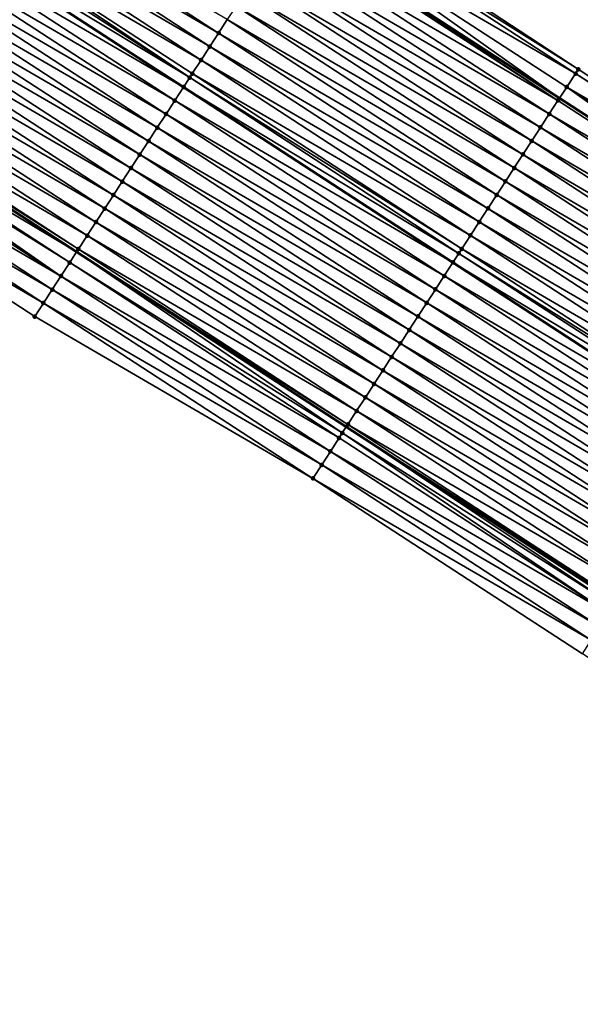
# Model space of a CAD drawing. Header units: feet. Extents: x 2017353 to 2024169, y 808050 to 818690.
# Tile 260 of 305: x 2021995 to 2022030, y 814577 to 814639. Entities that reach past the tile are written whole.
import ezdxf

# ---------------------------------------------------------------- set-up
doc = ezdxf.new("R2010")
doc.units = ezdxf.units.FT
doc.header["$MEASUREMENT"] = 0
for name, color, linetype, lineweight in [('EP_Travel Lane', 172, 'Continuous', 53), ('SB-Road Shots', 141, 'Continuous', 100), ('SB-Road X-Section', 40, 'Continuous', 13), ('STRIPING', 60, 'Continuous', 53)]:
    doc.layers.add(name, color=color, linetype=linetype, lineweight=lineweight)
doc.layers.add('I-77-MM15-17_SB-Surface-BORDER', color=7, linetype='Continuous')
doc.layers.add('I-77-MM15-17_SB-Surface-TIN', color=7, linetype='Continuous')

msp = doc.modelspace()

# ---------------------------------------------------------------- linework, layer by layer
at = {"layer": 'EP_Travel Lane'}
for points in [[(2021860.948227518, 814742.7095205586, 256.2100807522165), (2021877.70640577, 814731.8157783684, 256.910039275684), (2021894.464763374, 814720.9219195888, 257.6038000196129), (2021911.223545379, 814710.027784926, 258.2828985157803), (2021927.982103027, 814699.1337961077, 258.9697497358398), (2021944.741076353, 814688.239537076, 259.6422387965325), (2021961.499800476, 814677.3454400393, 260.3233353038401), (2021978.257871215, 814666.451767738, 261.0270084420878), (2021995.026210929, 814655.5683557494, 261.74579730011), (2022011.794004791, 814644.6896968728, 262.4509951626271), (2022028.561897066, 814633.8109741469, 263.1527180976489), (2022045.329913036, 814622.93217117, 263.8500747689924), (2022062.097186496, 814612.0538499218, 264.57364104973), (2022078.865043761, 814601.1751499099, 265.2765987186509)], [(2021847.698348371, 814722.2743309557, 255.3811027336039), (2021864.455433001, 814711.3812899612, 256.1186931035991), (2021881.212654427, 814700.4881600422, 256.8515578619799), (2021897.969529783, 814689.5952550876, 257.5963787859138), (2021914.727257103, 814678.7017963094, 258.3117631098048), (2021931.486001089, 814667.8076766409, 258.9920211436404), (2021948.245099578, 814656.9133265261, 259.6600328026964), (2021965.003549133, 814646.0193982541, 260.3504641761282), (2021981.76709086, 814635.1390833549, 261.0460329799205), (2021998.535511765, 814624.2600176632, 261.7290952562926), (2022015.30358597, 814613.3811769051, 262.4243963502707), (2022032.071036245, 814602.5027409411, 263.1417212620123), (2022048.838417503, 814591.6243497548, 263.8614823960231), (2022065.606381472, 814580.7455805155, 264.5606754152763)]]:
    msp.add_polyline3d(points, dxfattribs=at)
at = {"layer": 'I-77-MM15-17_SB-Surface-BORDER', "color": 3, "linetype": 'Continuous', "lineweight": -3}
for points in [[(2021861.261463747, 814743.1919134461, 256.2184843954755), (2021878.427498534, 814732.9264164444, 256.9315051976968), (2021895.305228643, 814722.2158733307, 257.6202355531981), (2021912.425129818, 814711.8778614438, 258.308844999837), (2021929.22706991, 814701.0504630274, 258.9933896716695), (2021945.949390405, 814690.099516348, 259.6610870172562), (2021962.679014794, 814679.160783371, 260.3442206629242), (2021979.48793802, 814668.3455343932, 261.0509792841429), (2021996.264365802, 814657.4733759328, 261.7676564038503), (2022013.020334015, 814646.576931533, 262.4792551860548), (2022029.733063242, 814635.6133276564, 263.1798830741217), (2022046.407118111, 814624.5896652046, 263.8708777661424), (2022063.024056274, 814613.4797978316, 264.5879015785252), (2022079.949997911, 814602.8449574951, 265.3038489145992)], [(2022063.495513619, 814577.4881464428, 264.3674250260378), (2022046.739614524, 814588.3862740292, 263.6812865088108), (2022029.984721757, 814599.2837470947, 262.9596007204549), (2022013.229413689, 814610.1814902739, 262.2525853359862), (2021995.929208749, 814620.2407302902, 261.5338995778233), (2021979.172892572, 814631.1391291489, 260.8624965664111), (2021962.420073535, 814642.0340504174, 260.1750507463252), (2021945.662079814, 814652.9276794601, 259.4688240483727), (2021928.902889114, 814663.8220866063, 258.8039517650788), (2021912.143946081, 814674.7163327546, 258.1305252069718), (2021895.930518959, 814686.448679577, 257.4400052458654), (2021879.717479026, 814698.1807747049, 256.736106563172), (2021862.960076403, 814709.0740195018, 256.0094561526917), (2021846.202746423, 814719.9672170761, 255.2802967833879)]]:
    msp.add_polyline3d(points, dxfattribs=at)
at = {"layer": 'I-77-MM15-17_SB-Surface-TIN', "color": 128, "linetype": 'Continuous', "lineweight": -3}
for points in [[(2022007.358771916, 814637.8579283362, 262.2477780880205), (2021990.603421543, 814648.7556990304, 261.5422566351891), (2021990.058857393, 814647.9169794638, 261.5188330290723)], [(2022007.358771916, 814637.8579283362, 262.2477780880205), (2022007.903338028, 814638.696646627, 262.2711324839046), (2021990.603421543, 814648.7556990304, 261.5422566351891)], [(2022006.814281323, 814637.0191609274, 262.2217559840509), (2021990.058857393, 814647.9169794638, 261.5188330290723), (2021989.514316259, 814647.0782449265, 261.4945963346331)], [(2022006.814281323, 814637.0191609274, 262.2217559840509), (2022007.358771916, 814637.8579283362, 262.2477780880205), (2021990.058857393, 814647.9169794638, 261.5188330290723)], [(2022006.269731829, 814636.1804318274, 262.1978145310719), (2021989.514316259, 814647.0782449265, 261.4945963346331), (2021988.969882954, 814646.2394402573, 261.4665506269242)], [(2022006.269731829, 814636.1804318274, 262.1978145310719), (2022006.814281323, 814637.0191609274, 262.2217559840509), (2021989.514316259, 814647.0782449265, 261.4945963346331)], [(2022005.567263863, 814635.0983229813, 262.1645136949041), (2021988.969882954, 814646.2394402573, 261.4665506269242), (2021988.79172603, 814645.9650053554, 261.4581844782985)], [(2022005.567263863, 814635.0983229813, 262.1645136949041), (2022005.725217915, 814635.341679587, 262.1726162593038), (2021988.969882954, 814646.2394402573, 261.4665506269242)], [(2022005.725217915, 814635.341679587, 262.1726162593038), (2022006.269731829, 814636.1804318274, 262.1978145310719), (2021988.969882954, 814646.2394402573, 261.4665506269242)], [(2022029.560172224, 814635.3470876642, 263.1731083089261), (2022012.804714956, 814646.2449278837, 262.4713633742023), (2022012.259979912, 814645.406319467, 262.4539764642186)], [(2022029.733063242, 814635.6133276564, 263.1798830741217), (2022013.020334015, 814646.576931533, 262.4792551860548), (2022012.804714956, 814646.2449278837, 262.4713633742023)], [(2022029.560172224, 814635.3470876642, 263.1731083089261), (2022029.733063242, 814635.6133276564, 263.1798830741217), (2022012.804714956, 814646.2449278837, 262.4713633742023)], [(2022005.567263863, 814635.0983229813, 262.1645136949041), (2021988.79172603, 814645.9650053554, 261.4581844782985), (2021988.425608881, 814645.4005320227, 261.4328800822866)], [(2021987.881239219, 814644.5616859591, 261.4025861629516), (2022005.174285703, 814634.492419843, 262.1370952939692), (2021988.418908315, 814645.3902067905, 261.4325071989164)], [(2022005.180983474, 814634.5027455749, 262.1375456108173), (2021988.425608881, 814645.4005320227, 261.4328800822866), (2021988.418908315, 814645.3902067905, 261.4325071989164)], [(2022005.180983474, 814634.5027455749, 262.1375456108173), (2021988.418908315, 814645.3902067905, 261.4325071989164), (2022005.174285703, 814634.492419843, 262.1370952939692)], [(2022005.180983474, 814634.5027455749, 262.1375456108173), (2022005.567263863, 814635.0983229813, 262.1645136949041), (2021988.425608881, 814645.4005320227, 261.4328800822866)], [(2022012.259979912, 814645.406319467, 262.4539764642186), (2022011.794004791, 814644.6896968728, 262.4509951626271), (2022028.561897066, 814633.8109741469, 263.1527180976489)], [(2022029.015368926, 814634.5085236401, 263.1581324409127), (2022012.259979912, 814645.406319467, 262.4539764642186), (2022028.561897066, 814633.8109741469, 263.1527180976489)], [(2022029.015368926, 814634.5085236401, 263.1581324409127), (2022029.560172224, 814635.3470876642, 263.1731083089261), (2022012.259979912, 814645.406319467, 262.4539764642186)], [(2022004.636791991, 814633.6637836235, 262.1009575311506), (2021987.881239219, 814644.5616859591, 261.4025861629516), (2021987.336951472, 814643.7227866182, 261.3693986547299)], [(2022004.636791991, 814633.6637836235, 262.1009575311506), (2022005.174285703, 814634.492419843, 262.1370952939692), (2021987.881239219, 814644.5616859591, 261.4025861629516)], [(2022028.470325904, 814633.6701155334, 263.1516247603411), (2022011.714851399, 814644.5679669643, 262.4504887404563), (2022011.170048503, 814643.7294026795, 262.4354987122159)], [(2022028.470325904, 814633.6701155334, 263.1516247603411), (2022011.794004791, 814644.6896968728, 262.4509951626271), (2022011.714851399, 814644.5679669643, 262.4504887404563)], [(2022028.470325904, 814633.6701155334, 263.1516247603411), (2022028.561897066, 814633.8109741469, 263.1527180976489), (2022011.794004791, 814644.6896968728, 262.4509951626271)], [(2022004.092557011, 814632.824849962, 262.0659059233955), (2021987.336951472, 814643.7227866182, 261.3693986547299), (2021986.792702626, 814642.8838619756, 261.334836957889)], [(2022004.092557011, 814632.824849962, 262.0659059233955), (2022004.636791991, 814633.6637836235, 262.1009575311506), (2021987.336951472, 814643.7227866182, 261.3693986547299)], [(2022027.925573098, 814632.8315186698, 263.1348653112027), (2022011.170048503, 814643.7294026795, 262.4354987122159), (2022010.625772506, 814642.8904956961, 262.4018960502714)], [(2022027.925573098, 814632.8315186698, 263.1348653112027), (2022028.470325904, 814633.6701155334, 263.1516247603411), (2022011.170048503, 814643.7294026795, 262.4354987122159)], [(2022003.548342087, 814631.9859032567, 262.0301458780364), (2021986.792702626, 814642.8838619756, 261.334836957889), (2021986.248436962, 814642.0449482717, 261.3008693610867)], [(2022003.548342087, 814631.9859032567, 262.0301458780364), (2022004.092557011, 814632.824849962, 262.0659059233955), (2021986.792702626, 814642.8838619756, 261.334836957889)], [(2022027.381201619, 814631.9926737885, 263.1046355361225), (2022010.625772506, 814642.8904956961, 262.4018960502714), (2022010.081412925, 814642.0516430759, 262.3712459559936)], [(2022027.381201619, 814631.9926737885, 263.1046355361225), (2022027.925573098, 814632.8315186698, 263.1348653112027), (2022010.625772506, 814642.8904956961, 262.4018960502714)], [(2022003.004090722, 814631.1469802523, 261.9956730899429), (2021986.248436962, 814642.0449482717, 261.3008693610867), (2021985.704066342, 814641.2061028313, 261.2706092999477)], [(2022003.004090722, 814631.1469802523, 261.9956730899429), (2022003.548342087, 814631.9859032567, 262.0301458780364), (2021986.248436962, 814642.0449482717, 261.3008693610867)], [(2022026.836816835, 814631.1538375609, 263.0748757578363), (2022010.081412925, 814642.0516430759, 262.3712459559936), (2022009.536983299, 814641.2128360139, 262.3430702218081)], [(2022026.836816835, 814631.1538375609, 263.0748757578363), (2022027.381201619, 814631.9926737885, 263.1046355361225), (2022010.081412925, 814642.0516430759, 262.3712459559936)], [(2022002.459759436, 814630.3081092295, 261.9640235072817), (2021985.704066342, 814641.2061028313, 261.2706092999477), (2021985.159665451, 814640.3672770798, 261.2414185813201)], [(2022002.459759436, 814630.3081092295, 261.9640235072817), (2022003.004090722, 814631.1469802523, 261.9956730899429), (2021985.704066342, 814641.2061028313, 261.2706092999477)], [(2022026.292302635, 814630.3150855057, 263.0496875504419), (2022009.536983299, 814641.2128360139, 262.3430702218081), (2022008.992427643, 814640.3741109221, 262.3193464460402)], [(2022026.292302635, 814630.3150855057, 263.0496875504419), (2022026.836816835, 814631.1538375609, 263.0748757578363), (2022009.536983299, 814641.2128360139, 262.3430702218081)], [(2022001.915438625, 814629.4692313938, 261.9320039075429), (2021985.159665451, 814640.3672770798, 261.2414185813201), (2021984.615235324, 814639.5284703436, 261.2132606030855)], [(2022001.915438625, 814629.4692313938, 261.9320039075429), (2022002.459759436, 814630.3081092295, 261.9640235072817), (2021985.159665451, 814640.3672770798, 261.2414185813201)], [(2022025.747734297, 814629.4763686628, 263.0264117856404), (2022008.992427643, 814640.3741109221, 262.3193464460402), (2022008.447911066, 814639.5353604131, 262.2942422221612)], [(2022025.747734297, 814629.4763686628, 263.0264117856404), (2022026.292302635, 814630.3150855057, 263.0496875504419), (2022008.992427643, 814640.3741109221, 262.3193464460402)], [(2022001.371128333, 814628.6303467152, 261.8996126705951), (2021984.615235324, 814639.5284703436, 261.2132606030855), (2021984.070904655, 814638.6895989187, 261.1815892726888)], [(2022001.371128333, 814628.6303467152, 261.8996126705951), (2022001.915438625, 814629.4692313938, 261.9320039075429), (2021984.615235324, 814639.5284703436, 261.2132606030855)], [(2022025.203158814, 814628.6376564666, 263.0033883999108), (2022008.447911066, 814639.5353604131, 262.2942422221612), (2022007.903338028, 814638.696646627, 262.2711324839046)], [(2022025.203158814, 814628.6376564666, 263.0033883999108), (2022025.747734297, 814629.4763686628, 263.0264117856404), (2022008.447911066, 814639.5353604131, 262.2942422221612)], [(2022000.826812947, 814627.7914653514, 261.8674014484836), (2021984.070904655, 814638.6895989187, 261.1815892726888), (2021983.526498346, 814637.8507766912, 261.1525899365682)], [(2022000.826812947, 814627.7914653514, 261.8674014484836), (2022001.371128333, 814628.6303467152, 261.8996126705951), (2021984.070904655, 814638.6895989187, 261.1815892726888)], [(2022024.658628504, 814627.7989148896, 262.9787692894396), (2022007.903338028, 814638.696646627, 262.2711324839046), (2022007.358771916, 814637.8579283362, 262.2477780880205)], [(2022024.658628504, 814627.7989148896, 262.9787692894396), (2022025.203158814, 814628.6376564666, 263.0033883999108), (2022007.903338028, 814638.696646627, 262.2711324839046)], [(2022000.282494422, 814626.952586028, 261.8353010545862), (2021983.526498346, 814637.8507766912, 261.1525899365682), (2021982.982095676, 814637.0119520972, 261.1234620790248)], [(2022000.282494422, 814626.952586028, 261.8353010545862), (2022000.826812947, 814627.7914653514, 261.8674014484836), (2021983.526498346, 814637.8507766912, 261.1525899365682)], [(2022024.114124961, 814626.9601559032, 262.9532046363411), (2022007.358771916, 814637.8579283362, 262.2477780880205), (2022006.814281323, 814637.0191609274, 262.2217559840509)], [(2022024.114124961, 814626.9601559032, 262.9532046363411), (2022024.658628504, 814627.7989148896, 262.9787692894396), (2022007.358771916, 814637.8579283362, 262.2477780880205)], [(2021999.738141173, 814626.1137292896, 261.8044272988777), (2021982.982095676, 814637.0119520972, 261.1234620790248), (2021982.4377166, 814636.1731121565, 261.0935007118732)], [(2021999.738141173, 814626.1137292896, 261.8044272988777), (2022000.282494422, 814626.952586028, 261.8353010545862), (2021982.982095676, 814637.0119520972, 261.1234620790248)], [(2022023.569642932, 814626.1213829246, 262.9268800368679), (2022006.814281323, 814637.0191609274, 262.2217559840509), (2022006.269731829, 814636.1804318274, 262.1978145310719)], [(2022023.569642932, 814626.1213829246, 262.9268800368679), (2022024.114124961, 814626.9601559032, 262.9532046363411), (2022006.814281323, 814637.0191609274, 262.2217559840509)], [(2021999.193784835, 814625.2748745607, 261.7736626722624), (2021982.4377166, 814636.1731121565, 261.0935007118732), (2021981.893553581, 814635.3341316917, 261.0559071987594)], [(2021999.193784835, 814625.2748745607, 261.7736626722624), (2021999.738141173, 814626.1137292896, 261.8044272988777), (2021982.4377166, 814636.1731121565, 261.0935007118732)], [(2022023.025090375, 814625.2826558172, 262.9030467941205), (2022006.269731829, 814636.1804318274, 262.1978145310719), (2022005.725217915, 814635.341679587, 262.1726162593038)], [(2022023.025090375, 814625.2826558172, 262.9030467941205), (2022023.569642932, 814626.1213829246, 262.9268800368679), (2022006.269731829, 814636.1804318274, 262.1978145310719)], [(2021998.649590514, 814624.4359144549, 261.7371748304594), (2021981.893553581, 814635.3341316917, 261.0559071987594), (2021981.76709086, 814635.1390833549, 261.0460329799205)], [(2021998.649590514, 814624.4359144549, 261.7371748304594), (2021999.193784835, 814625.2748745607, 261.7736626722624), (2021981.893553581, 814635.3341316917, 261.0559071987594)], [(2022022.480562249, 814624.4439128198, 262.8783505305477), (2022005.725217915, 814635.341679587, 262.1726162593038), (2022005.567263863, 814635.0983229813, 262.1645136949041)], [(2022022.480562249, 814624.4439128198, 262.8783505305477), (2022023.025090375, 814625.2826558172, 262.9030467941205), (2022005.725217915, 814635.341679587, 262.1726162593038)], [(2022046.315834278, 814624.4491142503, 263.8676191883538), (2022029.560172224, 814635.3470876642, 263.1731083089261), (2022029.015368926, 814634.5085236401, 263.1581324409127)], [(2022046.407118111, 814624.5896652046, 263.8708777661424), (2022029.733063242, 814635.6133276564, 263.1798830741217), (2022029.560172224, 814635.3470876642, 263.1731083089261)], [(2022046.315834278, 814624.4491142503, 263.8676191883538), (2022046.407118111, 814624.5896652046, 263.8708777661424), (2022029.560172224, 814635.3470876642, 263.1731083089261)], [(2021981.349528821, 814634.4950613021, 261.0134297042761), (2021998.535511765, 814624.2600176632, 261.7290952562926), (2021981.76709086, 814635.1390833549, 261.0460329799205)], [(2021998.649590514, 814624.4359144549, 261.7371748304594), (2021981.76709086, 814635.1390833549, 261.0460329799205), (2021998.535511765, 814624.2600176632, 261.7290952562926)], [(2022022.296675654, 814624.1605647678, 262.868308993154), (2022005.567263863, 814635.0983229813, 262.1645136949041), (2022005.180983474, 814634.5027455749, 262.1375456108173)], [(2022022.296675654, 814624.1605647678, 262.868308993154), (2022022.480562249, 814624.4439128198, 262.8783505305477), (2022005.567263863, 814635.0983229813, 262.1645136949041)], [(2021997.561455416, 814622.7578293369, 261.655242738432), (2021981.139411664, 814634.1708615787, 260.994958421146), (2021980.805706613, 814633.6558591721, 260.963797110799)], [(2021998.105454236, 814623.5969165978, 261.6986366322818), (2021981.349528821, 814634.4950613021, 261.0134297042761), (2021981.139411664, 814634.1708615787, 260.994958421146)], [(2021997.561455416, 814622.7578293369, 261.655242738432), (2021998.105454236, 814623.5969165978, 261.6986366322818), (2021981.139411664, 814634.1708615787, 260.994958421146)], [(2021998.105454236, 814623.5969165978, 261.6986366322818), (2021998.535511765, 814624.2600176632, 261.7290952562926), (2021981.349528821, 814634.4950613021, 261.0134297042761)], [(2022004.636791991, 814633.6637836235, 262.1009575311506), (2022021.929648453, 814623.5946424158, 262.8422003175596), (2022005.174285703, 814634.492419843, 262.1370952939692)], [(2022021.936346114, 814623.6049669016, 262.8426332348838), (2022005.180983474, 814634.5027455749, 262.1375456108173), (2022005.174285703, 814634.492419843, 262.1370952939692)], [(2022021.936346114, 814623.6049669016, 262.8426332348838), (2022005.174285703, 814634.492419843, 262.1370952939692), (2022021.929648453, 814623.5946424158, 262.8422003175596)], [(2022021.936346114, 814623.6049669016, 262.8426332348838), (2022022.296675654, 814624.1605647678, 262.868308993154), (2022005.180983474, 814634.5027455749, 262.1375456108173)], [(2022029.015368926, 814634.5085236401, 263.1581324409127), (2022028.561897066, 814633.8109741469, 263.1527180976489), (2022045.329913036, 814622.93217117, 263.8500747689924)], [(2022045.77104058, 814623.6105439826, 263.8523042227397), (2022029.015368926, 814634.5085236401, 263.1581324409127), (2022045.329913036, 814622.93217117, 263.8500747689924)], [(2022045.77104058, 814623.6105439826, 263.8523042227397), (2022046.315834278, 814624.4491142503, 263.8676191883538), (2022029.015368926, 814634.5085236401, 263.1581324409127)], [(2021997.561455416, 814622.7578293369, 261.655242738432), (2021980.805706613, 814633.6558591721, 260.963797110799), (2021980.261222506, 814632.8170875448, 260.9375459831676)], [(2022021.3921147, 814622.7660309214, 262.8074557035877), (2022004.636791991, 814633.6637836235, 262.1009575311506), (2022004.092557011, 814632.824849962, 262.0659059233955)], [(2022021.3921147, 814622.7660309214, 262.8074557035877), (2022021.929648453, 814623.5946424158, 262.8422003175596), (2022004.636791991, 814633.6637836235, 262.1009575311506)], [(2022045.225891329, 814622.7722049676, 263.8495490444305), (2022028.470325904, 814633.6701155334, 263.1516247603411), (2022027.925573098, 814632.8315186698, 263.1348653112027)], [(2022045.225891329, 814622.7722049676, 263.8495490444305), (2022028.561897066, 814633.8109741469, 263.1527180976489), (2022028.470325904, 814633.6701155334, 263.1516247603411)], [(2022045.225891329, 814622.7722049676, 263.8495490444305), (2022045.329913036, 814622.93217117, 263.8500747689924), (2022028.561897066, 814633.8109741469, 263.1527180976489)], [(2021997.017393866, 814621.9187828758, 261.6140647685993), (2021980.261222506, 814632.8170875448, 260.9375459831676), (2021979.717254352, 814631.9779803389, 260.8930689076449)], [(2021997.017393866, 814621.9187828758, 261.6140647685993), (2021997.561455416, 814622.7578293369, 261.655242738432), (2021980.261222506, 814632.8170875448, 260.9375459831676)], [(2022020.847939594, 814621.9270583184, 262.7702891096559), (2022004.092557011, 814632.824849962, 262.0659059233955), (2022003.548342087, 814631.9859032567, 262.0301458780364)], [(2022020.847939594, 814621.9270583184, 262.7702891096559), (2022021.3921147, 814622.7660309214, 262.8074557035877), (2022004.092557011, 814632.824849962, 262.0659059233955)], [(2022044.681237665, 814621.9335436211, 263.8292874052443), (2022027.925573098, 814632.8315186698, 263.1348653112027), (2022027.381201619, 814631.9926737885, 263.1046355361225)], [(2022044.681237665, 814621.9335436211, 263.8292874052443), (2022045.225891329, 814622.7722049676, 263.8495490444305), (2022027.925573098, 814632.8315186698, 263.1348653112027)], [(2021996.473339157, 814621.0797319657, 261.5726451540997), (2021979.717254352, 814631.9779803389, 260.8930689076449), (2021979.172892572, 814631.1391291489, 260.8624965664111)], [(2021996.473339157, 814621.0797319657, 261.5726451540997), (2021997.017393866, 814621.9187828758, 261.6140647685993), (2021979.717254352, 814631.9779803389, 260.8930689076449)], [(2022020.303731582, 814621.088107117, 262.73428486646), (2022003.548342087, 814631.9859032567, 262.0301458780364), (2022003.004090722, 814631.1469802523, 261.9956730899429)], [(2022020.303731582, 814621.088107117, 262.73428486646), (2022020.847939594, 814621.9270583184, 262.7702891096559), (2022003.548342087, 814631.9859032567, 262.0301458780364)], [(2022044.136907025, 814621.0946721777, 263.7976149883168), (2022027.381201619, 814631.9926737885, 263.1046355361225), (2022026.836816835, 814631.1538375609, 263.0748757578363)], [(2022044.136907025, 814621.0946721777, 263.7976149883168), (2022044.681237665, 814621.9335436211, 263.8292874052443), (2022027.381201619, 814631.9926737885, 263.1046355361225)], [(2021995.929208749, 814620.2407302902, 261.5338995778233), (2021996.473339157, 814621.0797319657, 261.5726451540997), (2021979.172892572, 814631.1391291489, 260.8624965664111)], [(2022019.759529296, 814620.2491521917, 262.6980783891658), (2022003.004090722, 814631.1469802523, 261.9956730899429), (2022002.459759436, 814630.3081092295, 261.9640235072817)], [(2022019.759529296, 814620.2491521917, 262.6980783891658), (2022020.303731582, 814621.088107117, 262.73428486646), (2022003.004090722, 814631.1469802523, 261.9956730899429)], [(2022043.592444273, 814620.2558866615, 263.7706094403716), (2022026.836816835, 814631.1538375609, 263.0748757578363), (2022026.292302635, 814630.3150855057, 263.0496875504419)], [(2022043.592444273, 814620.2558866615, 263.7706094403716), (2022044.136907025, 814621.0946721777, 263.7976149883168), (2022026.836816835, 814631.1538375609, 263.0748757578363)], [(2022019.215217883, 814619.4102682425, 262.665726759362), (2022002.459759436, 814630.3081092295, 261.9640235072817), (2022001.915438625, 814629.4692313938, 261.9320039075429)], [(2022019.215217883, 814619.4102682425, 262.665726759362), (2022019.759529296, 814620.2491521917, 262.6980783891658), (2022002.459759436, 814630.3081092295, 261.9640235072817)], [(2022043.047892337, 814619.4171591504, 263.7467542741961), (2022026.292302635, 814630.3150855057, 263.0496875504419), (2022025.747734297, 814629.4763686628, 263.0264117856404)], [(2022043.047892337, 814619.4171591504, 263.7467542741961), (2022043.592444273, 814620.2558866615, 263.7706094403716), (2022026.292302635, 814630.3150855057, 263.0496875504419)], [(2022018.670850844, 814618.5714204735, 262.6353401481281), (2022001.915438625, 814629.4692313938, 261.9320039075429), (2022001.371128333, 814628.6303467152, 261.8996126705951)], [(2022018.670850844, 814618.5714204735, 262.6353401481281), (2022019.215217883, 814619.4102682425, 262.665726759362), (2022001.915438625, 814629.4692313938, 261.9320039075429)], [(2022042.503255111, 814618.5784871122, 263.725911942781), (2022025.747734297, 814629.4763686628, 263.0264117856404), (2022025.203158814, 814628.6376564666, 263.0033883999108)], [(2022042.503255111, 814618.5784871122, 263.725911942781), (2022043.047892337, 814619.4171591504, 263.7467542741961), (2022025.747734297, 814629.4763686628, 263.0264117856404)], [(2022018.126583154, 814617.7325080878, 262.6014440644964), (2022001.371128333, 814628.6303467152, 261.8996126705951), (2022000.826812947, 814627.7914653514, 261.8674014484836)], [(2022018.126583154, 814617.7325080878, 262.6014440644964), (2022018.670850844, 814618.5714204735, 262.6353401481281), (2022001.371128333, 814628.6303467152, 261.8996126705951)], [(2022041.958636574, 814617.7398029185, 263.7044094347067), (2022025.203158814, 814628.6376564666, 263.0033883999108), (2022024.658628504, 814627.7989148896, 262.9787692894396)], [(2022041.958636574, 814617.7398029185, 263.7044094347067), (2022042.503255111, 814618.5784871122, 263.725911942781), (2022025.203158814, 814628.6376564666, 263.0033883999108)], [(2022017.582332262, 814616.8935847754, 262.5669545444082), (2022000.826812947, 814627.7914653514, 261.8674014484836), (2022000.282494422, 814626.952586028, 261.8353010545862)], [(2022017.582332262, 814616.8935847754, 262.5669545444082), (2022018.126583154, 814617.7325080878, 262.6014440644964), (2022000.826812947, 814627.7914653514, 261.8674014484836)], [(2022041.414018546, 814616.9011183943, 263.6828889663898), (2022024.658628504, 814627.7989148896, 262.9787692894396), (2022024.114124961, 814626.9601559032, 262.9532046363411)], [(2022041.414018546, 814616.9011183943, 263.6828889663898), (2022041.958636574, 814617.7398029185, 263.7044094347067), (2022024.658628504, 814627.7989148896, 262.9787692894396)], [(2022017.038007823, 814616.0547092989, 262.5350630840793), (2022000.282494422, 814626.952586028, 261.8353010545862), (2021999.738141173, 814626.1137292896, 261.8044272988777)], [(2022017.038007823, 814616.0547092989, 262.5350630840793), (2022017.582332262, 814616.8935847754, 262.5669545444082), (2022000.282494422, 814626.952586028, 261.8353010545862)], [(2022040.869457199, 814616.0623970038, 263.6593662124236), (2022024.114124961, 814626.9601559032, 262.9532046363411), (2022023.569642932, 814626.1213829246, 262.9268800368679)], [(2022040.869457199, 814616.0623970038, 263.6593662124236), (2022041.414018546, 814616.9011183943, 263.6828889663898), (2022024.114124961, 814626.9601559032, 262.9532046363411)], [(2022016.493717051, 814615.2158119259, 262.5019823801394), (2021999.738141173, 814626.1137292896, 261.8044272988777), (2021999.193784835, 814625.2748745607, 261.7736626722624)], [(2022016.493717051, 814615.2158119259, 262.5019823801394), (2022017.038007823, 814616.0547092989, 262.5350630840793), (2021999.738141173, 814626.1137292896, 261.8044272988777)], [(2022040.324767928, 814615.2237588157, 263.6403623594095), (2022023.569642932, 814626.1213829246, 262.9268800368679), (2022023.025090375, 814625.2826558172, 262.9030467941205)], [(2022040.324767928, 814615.2237588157, 263.6403623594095), (2022040.869457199, 814616.0623970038, 263.6593662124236), (2022023.569642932, 814626.1213829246, 262.9268800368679)], [(2022015.949543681, 814614.376838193, 262.4647544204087), (2021999.193784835, 814625.2748745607, 261.7736626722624), (2021998.649590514, 814624.4359144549, 261.7371748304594)], [(2022015.949543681, 814614.376838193, 262.4647544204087), (2022016.493717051, 814615.2158119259, 262.5019823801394), (2021999.193784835, 814625.2748745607, 261.7736626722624)], [(2022039.780127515, 814614.3850888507, 263.619632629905), (2022023.025090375, 814625.2826558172, 262.9030467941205), (2022022.480562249, 814624.4439128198, 262.8783505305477)], [(2022039.780127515, 814614.3850888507, 263.619632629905), (2022040.324767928, 814615.2237588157, 263.6403623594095), (2022023.025090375, 814625.2826558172, 262.9030467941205)], [(2022015.058532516, 814613.0031966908, 262.4048619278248), (2021998.535511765, 814624.2600176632, 261.7290952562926), (2021998.105454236, 814623.5969165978, 261.6986366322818)], [(2022015.405229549, 814613.5379560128, 262.4324988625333), (2021998.649590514, 814624.4359144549, 261.7371748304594), (2021998.535511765, 814624.2600176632, 261.7290952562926)], [(2022015.405229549, 814613.5379560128, 262.4324988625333), (2021998.535511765, 814624.2600176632, 261.7290952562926), (2022015.30358597, 814613.3811769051, 262.4243963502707)], [(2022015.058532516, 814613.0031966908, 262.4048619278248), (2022015.30358597, 814613.3811769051, 262.4243963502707), (2021998.535511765, 814624.2600176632, 261.7290952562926)], [(2022015.405229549, 814613.5379560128, 262.4324988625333), (2022015.949543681, 814614.376838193, 262.4647544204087), (2021998.649590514, 814624.4359144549, 261.7371748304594)], [(2022039.066676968, 814613.2860404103, 263.5854624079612), (2022022.296675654, 814624.1605647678, 262.868308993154), (2022021.936346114, 814623.6049669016, 262.8426332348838)], [(2022039.235611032, 814613.5463382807, 263.5945250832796), (2022022.480562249, 814624.4439128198, 262.8783505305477), (2022022.296675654, 814624.1605647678, 262.868308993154)], [(2022039.066676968, 814613.2860404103, 263.5854624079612), (2022039.235611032, 814613.5463382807, 263.5945250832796), (2022022.296675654, 814624.1605647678, 262.868308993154)], [(2022039.235611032, 814613.5463382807, 263.5945250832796), (2022039.780127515, 814614.3850888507, 263.619632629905), (2022022.480562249, 814624.4439128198, 262.8783505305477)], [(2022014.861272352, 814612.6988416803, 262.3876346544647), (2021998.105454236, 814623.5969165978, 261.6986366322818), (2021997.561455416, 814622.7578293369, 261.655242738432)], [(2022014.861272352, 814612.6988416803, 262.3876346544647), (2022015.058532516, 814613.0031966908, 262.4048619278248), (2021998.105454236, 814623.5969165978, 261.6986366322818)], [(2022021.3921147, 814622.7660309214, 262.8074557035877), (2022038.684614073, 814612.6971232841, 263.5613338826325), (2022021.929648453, 814623.5946424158, 262.8422003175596)], [(2022038.691311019, 814612.7074469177, 263.5617707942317), (2022021.936346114, 814623.6049669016, 262.8426332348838), (2022021.929648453, 814623.5946424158, 262.8422003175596)], [(2022038.691311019, 814612.7074469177, 263.5617707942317), (2022021.929648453, 814623.5946424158, 262.8422003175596), (2022038.684614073, 814612.6971232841, 263.5613338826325)], [(2022038.691311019, 814612.7074469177, 263.5617707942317), (2022039.066676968, 814613.2860404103, 263.5854624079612), (2022021.936346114, 814623.6049669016, 262.8426332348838)], [(2022014.317432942, 814611.8596507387, 262.3386096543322), (2021997.561455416, 814622.7578293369, 261.655242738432), (2021997.017393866, 814621.9187828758, 261.6140647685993)], [(2022014.317432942, 814611.8596507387, 262.3386096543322), (2022014.861272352, 814612.6988416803, 262.3876346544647), (2021997.561455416, 814622.7578293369, 261.655242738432)], [(2022038.147088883, 814611.8685049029, 263.5262655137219), (2022021.3921147, 814622.7660309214, 262.8074557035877), (2022020.847939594, 814621.9270583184, 262.7702891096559)], [(2022038.147088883, 814611.8685049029, 263.5262655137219), (2022038.684614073, 814612.6971232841, 263.5613338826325), (2022021.3921147, 814622.7660309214, 262.8074557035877)], [(2022013.773409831, 814611.0205792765, 262.2960738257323), (2021997.017393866, 814621.9187828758, 261.6140647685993), (2021996.473339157, 814621.0797319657, 261.5726451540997)], [(2022013.773409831, 814611.0205792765, 262.2960738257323), (2022014.317432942, 814611.8596507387, 262.3386096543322), (2021997.017393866, 814621.9187828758, 261.6140647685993)], [(2022037.60286094, 814611.0295666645, 263.490965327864), (2022020.847939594, 814621.9270583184, 262.7702891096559), (2022020.303731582, 814621.088107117, 262.73428486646)], [(2022037.60286094, 814611.0295666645, 263.490965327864), (2022038.147088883, 814611.8685049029, 263.5262655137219), (2022020.847939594, 814621.9270583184, 262.7702891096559)], [(2022013.229413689, 814610.1814902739, 262.2525853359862), (2021996.473339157, 814621.0797319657, 261.5726451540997), (2021995.929208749, 814620.2407302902, 261.5338995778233)], [(2022013.229413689, 814610.1814902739, 262.2525853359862), (2022013.773409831, 814611.0205792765, 262.2960738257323), (2021996.473339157, 814621.0797319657, 261.5726451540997)], [(2022037.058728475, 814610.1905663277, 263.4522924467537), (2022020.303731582, 814621.088107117, 262.73428486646), (2022019.759529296, 814620.2491521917, 262.6980783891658)], [(2022037.058728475, 814610.1905663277, 263.4522924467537), (2022037.60286094, 814611.0295666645, 263.490965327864), (2022020.303731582, 814621.088107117, 262.73428486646)], [(2022036.514513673, 814609.3516195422, 263.4165280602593), (2022019.759529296, 814620.2491521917, 262.6980783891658), (2022019.215217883, 814619.4102682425, 262.665726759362)], [(2022036.514513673, 814609.3516195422, 263.4165280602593), (2022037.058728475, 814610.1905663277, 263.4522924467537), (2022019.759529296, 814620.2491521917, 262.6980783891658)], [(2022035.970233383, 814608.5127153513, 263.3830770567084), (2022019.215217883, 814619.4102682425, 262.665726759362), (2022018.670850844, 814618.5714204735, 262.6353401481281)], [(2022035.970233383, 814608.5127153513, 263.3830770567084), (2022036.514513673, 814609.3516195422, 263.4165280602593), (2022019.215217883, 814619.4102682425, 262.665726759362)], [(2022035.425946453, 814607.6738154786, 263.3498605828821), (2022018.670850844, 814618.5714204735, 262.6353401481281), (2022018.126583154, 814617.7325080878, 262.6014440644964)], [(2022035.425946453, 814607.6738154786, 263.3498605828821), (2022035.970233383, 814608.5127153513, 263.3830770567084), (2022018.670850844, 814618.5714204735, 262.6353401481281)], [(2022034.881631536, 814606.8349338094, 263.3176327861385), (2022018.126583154, 814617.7325080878, 262.6014440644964), (2022017.582332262, 814616.8935847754, 262.5669545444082)], [(2022034.881631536, 814606.8349338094, 263.3176327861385), (2022035.425946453, 814607.6738154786, 263.3498605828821), (2022018.126583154, 814617.7325080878, 262.6014440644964)], [(2022034.337379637, 814605.996011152, 263.2831788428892), (2022017.582332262, 814616.8935847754, 262.5669545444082), (2022017.038007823, 814616.0547092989, 262.5350630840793)], [(2022034.337379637, 814605.996011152, 263.2831788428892), (2022034.881631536, 814606.8349338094, 263.3176327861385), (2022017.582332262, 814616.8935847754, 262.5669545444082)], [(2022033.793114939, 814605.15709682, 263.2491770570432), (2022017.038007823, 814616.0547092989, 262.5350630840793), (2022016.493717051, 814615.2158119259, 262.5019823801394)], [(2022033.793114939, 814605.15709682, 263.2491770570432), (2022034.337379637, 814605.996011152, 263.2831788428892), (2022017.038007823, 814616.0547092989, 262.5350630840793)], [(2022033.248850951, 814604.3181820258, 263.2151501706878), (2022016.493717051, 814615.2158119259, 262.5019823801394), (2022015.949543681, 814614.376838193, 262.4647544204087)], [(2022033.248850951, 814604.3181820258, 263.2151501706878), (2022033.793114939, 814605.15709682, 263.2491770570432), (2022016.493717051, 814615.2158119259, 262.5019823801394)], [(2022032.704692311, 814603.4791987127, 263.1774018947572), (2022015.949543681, 814614.376838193, 262.4647544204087), (2022015.405229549, 814613.5379560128, 262.4324988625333)], [(2022032.704692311, 814603.4791987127, 263.1774018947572), (2022033.248850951, 814604.3181820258, 263.2151501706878), (2022015.949543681, 814614.376838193, 262.4647544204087)], [(2022031.930929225, 814602.2866811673, 263.1313094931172), (2022015.30358597, 814613.3811769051, 262.4243963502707), (2022015.058532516, 814613.0031966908, 262.4048619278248)], [(2022032.160287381, 814602.6403755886, 263.148353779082), (2022015.405229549, 814613.5379560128, 262.4324988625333), (2022015.30358597, 814613.3811769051, 262.4243963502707)], [(2022032.160287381, 814602.6403755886, 263.148353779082), (2022015.30358597, 814613.3811769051, 262.4243963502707), (2022032.071036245, 814602.5027409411, 263.1417212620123)], [(2022031.930929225, 814602.2866811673, 263.1313094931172), (2022032.071036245, 814602.5027409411, 263.1417212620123), (2022015.30358597, 814613.3811769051, 262.4243963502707)], [(2022032.160287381, 814602.6403755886, 263.148353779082), (2022032.704692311, 814603.4791987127, 263.1774018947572), (2022015.405229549, 814613.5379560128, 262.4324988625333)], [(2022031.616363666, 814601.8012394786, 263.1023068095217), (2022014.861272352, 814612.6988416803, 262.3876346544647), (2022014.317432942, 814611.8596507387, 262.3386096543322)], [(2022031.616363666, 814601.8012394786, 263.1023068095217), (2022015.058532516, 814613.0031966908, 262.4048619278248), (2022014.861272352, 814612.6988416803, 262.3876346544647)], [(2022031.616363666, 814601.8012394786, 263.1023068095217), (2022031.930929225, 814602.2866811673, 263.1313094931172), (2022015.058532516, 814613.0031966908, 262.4048619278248)], [(2022031.072635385, 814600.9619762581, 263.0493561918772), (2022014.317432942, 814611.8596507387, 262.3386096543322), (2022013.773409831, 814611.0205792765, 262.2960738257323)], [(2022031.072635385, 814600.9619762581, 263.0493561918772), (2022031.616363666, 814601.8012394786, 263.1023068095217), (2022014.317432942, 814611.8596507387, 262.3386096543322)], [(2022030.528744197, 814600.1228189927, 263.0021602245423), (2022013.773409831, 814611.0205792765, 262.2960738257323), (2022013.229413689, 814610.1814902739, 262.2525853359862)], [(2022030.528744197, 814600.1228189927, 263.0021602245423), (2022031.072635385, 814600.9619762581, 263.0493561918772), (2022013.773409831, 814611.0205792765, 262.2960738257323)], [(2022029.984721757, 814599.2837470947, 262.9596007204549), (2022030.528744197, 814600.1228189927, 263.0021602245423), (2022013.229413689, 814610.1814902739, 262.2525853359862)]]:
    msp.add_3dface(points, dxfattribs=at)
at = {"layer": 'SB-Road Shots', "lineweight": 100}
for p in [(2022007.358771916, 814637.8579283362, 262.2477780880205), (2022006.814281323, 814637.0191609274, 262.2217559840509), (2022006.269731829, 814636.1804318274, 262.1978145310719), (2022005.725217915, 814635.341679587, 262.1726162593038), (2022029.560172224, 814635.3470876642, 263.1731083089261), (2022029.733063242, 814635.6133276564, 263.1798830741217), (2022005.567263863, 814635.0983229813, 262.1645136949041), (2022005.180983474, 814634.5027455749, 262.1375456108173), (2022029.015368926, 814634.5085236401, 263.1581324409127), (2022004.636791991, 814633.6637836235, 262.1009575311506), (2022028.470325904, 814633.6701155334, 263.1516247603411), (2022004.092557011, 814632.824849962, 262.0659059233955), (2022027.925573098, 814632.8315186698, 263.1348653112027), (2022003.548342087, 814631.9859032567, 262.0301458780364), (2022027.381201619, 814631.9926737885, 263.1046355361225), (2022003.004090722, 814631.1469802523, 261.9956730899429), (2022026.836816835, 814631.1538375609, 263.0748757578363), (2022002.459759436, 814630.3081092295, 261.9640235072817), (2022026.292302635, 814630.3150855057, 263.0496875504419), (2022001.915438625, 814629.4692313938, 261.9320039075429), (2022025.747734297, 814629.4763686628, 263.0264117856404), (2022001.371128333, 814628.6303467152, 261.8996126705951), (2022025.203158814, 814628.6376564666, 263.0033883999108), (2022000.826812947, 814627.7914653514, 261.8674014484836), (2022024.658628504, 814627.7989148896, 262.9787692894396), (2022000.282494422, 814626.952586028, 261.8353010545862), (2022024.114124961, 814626.9601559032, 262.9532046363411), (2021999.738141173, 814626.1137292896, 261.8044272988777), (2022023.569642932, 814626.1213829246, 262.9268800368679), (2021999.193784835, 814625.2748745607, 261.7736626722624), (2022023.025090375, 814625.2826558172, 262.9030467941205), (2021998.649590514, 814624.4359144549, 261.7371748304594), (2022022.296675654, 814624.1605647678, 262.868308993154), (2022022.480562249, 814624.4439128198, 262.8783505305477), (2021998.105454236, 814623.5969165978, 261.6986366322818), (2022021.936346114, 814623.6049669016, 262.8426332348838), (2021997.561455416, 814622.7578293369, 261.655242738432), (2022021.3921147, 814622.7660309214, 262.8074557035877), (2021997.017393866, 814621.9187828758, 261.6140647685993), (2022020.847939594, 814621.9270583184, 262.7702891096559), (2021996.473339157, 814621.0797319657, 261.5726451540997), (2022020.303731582, 814621.088107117, 262.73428486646), (2021995.929208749, 814620.2407302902, 261.5338995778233), (2022019.759529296, 814620.2491521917, 262.6980783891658), (2022019.215217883, 814619.4102682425, 262.665726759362), (2022018.670850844, 814618.5714204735, 262.6353401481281), (2022018.126583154, 814617.7325080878, 262.6014440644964), (2022017.582332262, 814616.8935847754, 262.5669545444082), (2022017.038007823, 814616.0547092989, 262.5350630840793), (2022016.493717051, 814615.2158119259, 262.5019823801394), (2022015.949543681, 814614.376838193, 262.4647544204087), (2022015.405229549, 814613.5379560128, 262.4324988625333), (2022014.861272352, 814612.6988416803, 262.3876346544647), (2022015.058532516, 814613.0031966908, 262.4048619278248), (2022014.317432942, 814611.8596507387, 262.3386096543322), (2022013.773409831, 814611.0205792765, 262.2960738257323), (2022013.229413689, 814610.1814902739, 262.2525853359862)]:
    msp.add_point(p, dxfattribs=at)
at = {"layer": 'SB-Road X-Section', "extrusion": (0.8378107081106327, -0.5449166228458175, 0.03375042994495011), "elevation": 1250138.557648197, "flags": 128}
msp.add_lwpolyline([(1785365.267376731, -41954.8481694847), (1785364.872949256, -41954.85724098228), (1785363.872949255, -41954.86868300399), (1785362.872949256, -41954.87023044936), (1785361.872949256, -41954.88797902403), (1785360.872949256, -41954.92344787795), (1785359.872949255, -41954.9534281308), (1785358.872949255, -41954.97965564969), (1785357.872949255, -41955.00405660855), (1785356.872949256, -41955.02970216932), (1785355.872949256, -41955.05270307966), (1785354.872949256, -41955.07369773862), (1785353.872949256, -41955.09713469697), (1785352.872949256, -41955.12138520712), (1785351.872949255, -41955.1494469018), (1785351.545757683, -41955.15781781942), (1785350.872949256, -41955.18313663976), (1785349.872949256, -41955.21344782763), (1785348.872949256, -41955.24665425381), (1785347.872949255, -41955.28123565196), (1785346.872949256, -41955.3152226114), (1785345.872949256, -41955.34549992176), (1785344.872949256, -41955.37470728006), (1785343.872949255, -41955.40288130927), (1785342.872949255, -41955.43457069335), (1785341.872949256, -41955.46358656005), (1785340.872949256, -41955.49273102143), (1785339.872949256, -41955.52270946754), (1785338.872949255, -41955.56032441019), (1785337.872949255, -41955.60282611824), (1785337.486614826, -41955.62130793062), (1785336.872949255, -41955.65248700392), (1785335.872949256, -41955.67875309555), (1785334.872949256, -41955.72325552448), (1785333.872949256, -41955.75384529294)], dxfattribs=at)
at = {"layer": 'SB-Road X-Section', "extrusion": (0.8378107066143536, -0.5449166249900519, 0.0337504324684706), "elevation": 1250158.552876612, "flags": 128}
msp.add_lwpolyline([(1785365.272096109, -41954.81455748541), (1785364.876219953, -41954.82245379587), (1785363.876219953, -41954.83985061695), (1785362.876219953, -41954.84334032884), (1785361.876219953, -41954.85833890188), (1785360.876219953, -41954.89196071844), (1785359.876219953, -41954.92262828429), (1785358.876219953, -41954.95082007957), (1785357.876219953, -41954.97455737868), (1785356.876219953, -41954.99967591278), (1785355.876219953, -41955.02279882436), (1785354.876219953, -41955.04616653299), (1785353.876219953, -41955.07220347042), (1785352.876219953, -41955.09615857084), (1785351.876219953, -41955.12137120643), (1785351.586096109, -41955.12947838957), (1785350.876219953, -41955.15646184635), (1785349.876219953, -41955.19307078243), (1785348.876219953, -41955.22814237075), (1785347.876219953, -41955.26392280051), (1785346.876219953, -41955.29841523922), (1785345.876219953, -41955.33008286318), (1785344.876219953, -41955.36212071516), (1785343.876219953, -41955.39453041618), (1785342.876219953, -41955.42675999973), (1785341.876219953, -41955.45887869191), (1785340.876219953, -41955.48977004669), (1785339.876219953, -41955.52055221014), (1785338.876219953, -41955.55706085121), (1785337.876219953, -41955.59562101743), (1785336.876219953, -41955.63903964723), (1785335.876219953, -41955.68024108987), (1785334.876219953, -41955.7216843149), (1785333.876219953, -41955.76045197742)], dxfattribs=at)
at = {"layer": 'SB-Road X-Section', "extrusion": (0.8378107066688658, -0.5449166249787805, 0.03375043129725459), "elevation": 1250178.55299571, "flags": 128}
msp.add_lwpolyline([(1785365.193621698, -41954.78746094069), (1785364.876170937, -41954.79423956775), (1785363.876170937, -41954.80922397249), (1785362.876170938, -41954.81573536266), (1785361.876170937, -41954.83250436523), (1785360.876170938, -41954.86275137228), (1785359.876170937, -41954.89252811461), (1785358.876170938, -41954.9177306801), (1785357.876170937, -41954.94101971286), (1785356.876170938, -41954.96405622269), (1785355.876170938, -41954.98868936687), (1785354.876170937, -41955.01426859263), (1785353.876170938, -41955.040608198), (1785352.876170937, -41955.06445502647), (1785351.876170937, -41955.08916536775), (1785351.538383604, -41955.09921262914), (1785350.876170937, -41955.12490302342), (1785349.876170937, -41955.16010060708), (1785348.876170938, -41955.19728838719), (1785347.876170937, -41955.23331315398), (1785346.876170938, -41955.26954027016), (1785345.876170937, -41955.30191034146), (1785344.876170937, -41955.33231427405), (1785343.876170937, -41955.36622967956), (1785342.876170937, -41955.4007388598), (1785341.876170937, -41955.43264849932), (1785340.876170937, -41955.46574806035), (1785339.876170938, -41955.50299724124), (1785338.876170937, -41955.53527118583), (1785338.238859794, -41955.56292387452), (1785337.876170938, -41955.58016096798), (1785336.876170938, -41955.62921391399), (1785335.876170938, -41955.67177398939), (1785334.876170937, -41955.71528726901)], dxfattribs=at)
at = {"layer": 'STRIPING'}
msp.add_polyline3d([(2021854.355209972, 814732.5437092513, 255.8378549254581), (2021871.113004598, 814721.6502116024, 256.5509915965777), (2021887.870971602, 814710.7566018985, 257.2581723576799), (2021904.629276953, 814699.8627722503, 257.9536631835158), (2021921.387110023, 814688.969249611, 258.6654717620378), (2021938.145194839, 814678.0755633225, 259.3685822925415), (2021954.903884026, 814667.1814841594, 260.0508110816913), (2021971.662563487, 814656.2874113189, 260.7333761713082), (2021988.418908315, 814645.3902067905, 261.4325071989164), (2022005.174285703, 814634.492419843, 262.1370952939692), (2022021.929648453, 814623.5946424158, 262.8422003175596), (2022038.684614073, 814612.6971232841, 263.5613338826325), (2022055.43982078, 814601.7994473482, 264.2719510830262), (2022072.195282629, 814590.901605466, 264.9735552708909)], dxfattribs=at)

doc.saveas('drawing.dxf')
